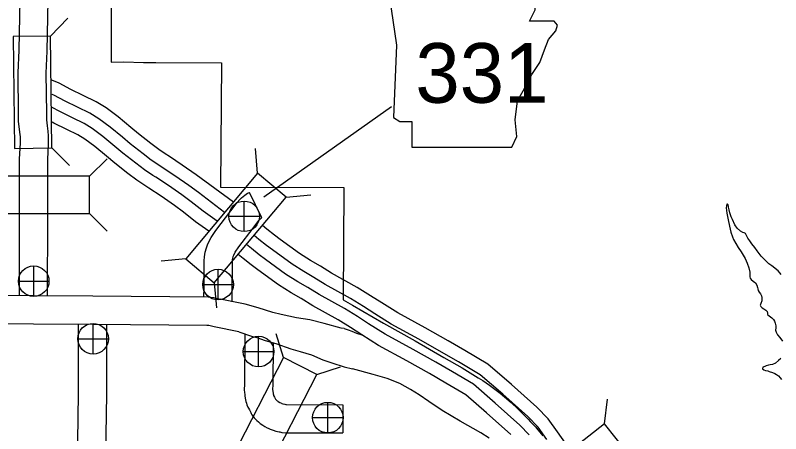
# Model space of a CAD drawing. Extents: x 1374139 to 1377472, y 1168351 to 1170484.
# Drawn here: x 1374573.9 to 1374655.3, y 1170037.6 to 1170082.1 of the extents above; entities that cross this region are included whole.
import ezdxf

# ---------------------------------------------------------------- set-up
doc = ezdxf.new("R2010")
doc.units = 0
doc.layers.add('Default', color=7, linetype='Continuous')

msp = doc.modelspace()

# ---------------------------------------------------------------- linework, layer by layer
at = {"layer": 'Default'}
for p, q in [((1374577.687, 1170079.863), (1374579.534, 1170081.75)), ((1374600.357, 1170062.813), (1374613.913, 1170072.382)), ((1374577.812, 1170067.984), (1374579.698, 1170066.137)), ((1374599.686, 1170065.306), (1374599.454, 1170067.936)), ((1374581.836, 1170064.98), (1374583.702, 1170066.847)), ((1374598.273, 1170059.102), (1374598.273, 1170062.352)), ((1374602.722, 1170062.764), (1374605.352, 1170062.997)), ((1374581.835, 1170061.02), (1374583.702, 1170059.154)), ((1374596.648, 1170060.727), (1374599.898, 1170060.727)), ((1374592.059, 1170056.198), (1374589.429, 1170055.966)), ((1374575.901, 1170052.218), (1374575.901, 1170055.468)), ((1374595.49, 1170051.856), (1374595.49, 1170055.106)), ((1374574.276, 1170053.843), (1374577.526, 1170053.843)), ((1374593.865, 1170053.481), (1374597.115, 1170053.481)), ((1374595.095, 1170053.656), (1374595.328, 1170051.026)), ((1374582.216, 1170046.104), (1374582.216, 1170049.354)), ((1374580.591, 1170047.729), (1374583.841, 1170047.729)), ((1374599.801, 1170044.736), (1374599.801, 1170047.986)), ((1374602.461, 1170045.752), (1374601.653, 1170048.265)), ((1374598.176, 1170046.361), (1374601.426, 1170046.361)), ((1374605.985, 1170043.944), (1374608.498, 1170044.753)), ((1374636.572, 1170038.703), (1374636.884, 1170041.324)), ((1374607.154, 1170037.727), (1374607.154, 1170040.977)), ((1374608.748, 1170040.727), (1374608.741, 1170037.727)), ((1374605.529, 1170039.352), (1374608.779, 1170039.352))]:
    msp.add_line(p, q, dxfattribs=at)
for points in [[(1374574.384, 1170052.299), (1374574.395, 1170060.578), (1374574.396, 1170066.826), (1374574.484, 1170068.48), (1374574.484, 1170069.181), (1374574.468, 1170069.418), (1374574.374, 1170069.94), (1374574.293, 1170070.834), (1374574.283, 1170071.615), (1374574.238, 1170075.965), (1374574.348, 1170078.362), (1374574.447, 1170083.75), (1374574.473, 1170088.857)], [(1374577.384, 1170052.299), (1374577.395, 1170060.576), (1374577.396, 1170066.746), (1374577.484, 1170068.4), (1374577.484, 1170069.281), (1374577.45, 1170069.784), (1374577.35, 1170070.341), (1374577.292, 1170070.989), (1374577.283, 1170071.65), (1374577.238, 1170075.912), (1374577.347, 1170078.265), (1374577.447, 1170083.715), (1374577.474, 1170088.978)], [(1374584.149, 1170083.638), (1374584.149, 1170077.102), (1374585.465, 1170077.126), (1374587.559, 1170077.069), (1374588.879, 1170077.053), (1374595.862, 1170077.025), (1374595.763, 1170063.823), (1374608.874, 1170063.784), (1374608.781, 1170051.852), (1374609.762, 1170051.302), (1374613.072, 1170049.388), (1374616.425, 1170047.496), (1374619.498, 1170045.722), (1374621.434, 1170044.64), (1374623.142, 1170043.576), (1374623.626, 1170043.284), (1374624.337, 1170042.817), (1374625.476, 1170041.954), (1374626.622, 1170040.965), (1374627.365, 1170040.269), (1374628.456, 1170039.193), (1374628.709, 1170038.916), (1374629.231, 1170038.37), (1374629.468, 1170038.054), (1374630.006, 1170037.418)], [(1374589.882, 1170067.361), (1374589.19, 1170067.818), (1374588.353, 1170068.452), (1374587.025, 1170069.482), (1374586.213, 1170070.17), (1374584.881, 1170071.276), (1374583.596, 1170072.231), (1374582.531, 1170072.899), (1374581.17, 1170073.56), (1374579.864, 1170074.198), (1374578.624, 1170074.852), (1374577.845, 1170075.176)], [(1374589.312, 1170066.089), (1374588.395, 1170066.695), (1374587.516, 1170067.36), (1374586.158, 1170068.413), (1374585.329, 1170069.117), (1374584.032, 1170070.194), (1374582.819, 1170071.095), (1374581.864, 1170071.695), (1374580.568, 1170072.324), (1374579.241, 1170072.972), (1374578.038, 1170073.607), (1374577.872, 1170073.676)], [(1374588.577, 1170065.076), (1374587.672, 1170065.675), (1374586.756, 1170066.368), (1374585.371, 1170067.442), (1374584.525, 1170068.159), (1374583.259, 1170069.211), (1374582.113, 1170070.062), (1374581.257, 1170070.6), (1374580.021, 1170071.2), (1374578.675, 1170071.858), (1374577.859, 1170072.288)], [(1374587.801, 1170063.941), (1374586.877, 1170064.552), (1374585.92, 1170065.277), (1374584.505, 1170066.374), (1374583.641, 1170067.106), (1374582.409, 1170068.129), (1374581.336, 1170068.926), (1374580.589, 1170069.396), (1374579.418, 1170069.964), (1374578.052, 1170070.632), (1374577.866, 1170070.73)], [(1374597.115, 1170062.236), (1374593.176, 1170065.129), (1374591.684, 1170066.171), (1374590.324, 1170067.068), (1374589.882, 1170067.361)], [(1374596.191, 1170061.132), (1374593.408, 1170063.253), (1374592.375, 1170064.011), (1374590.912, 1170065.033), (1374589.566, 1170065.921), (1374589.312, 1170066.089)], [(1374595.408, 1170060.197), (1374593.915, 1170061.26), (1374592.651, 1170062.258), (1374591.647, 1170062.995), (1374590.21, 1170063.999), (1374588.877, 1170064.878), (1374588.577, 1170065.076)], [(1374594.522, 1170059.14), (1374593.09, 1170060.16), (1374591.817, 1170061.164), (1374590.847, 1170061.877), (1374589.437, 1170062.861), (1374588.119, 1170063.731), (1374587.801, 1170063.941)], [(1374593.986, 1170052.147), (1374593.999, 1170053.153), (1374594.013, 1170055.2), (1374594.027, 1170056.015), (1374594.037, 1170056.422), (1374594.116, 1170056.908), (1374594.247, 1170057.369), (1374594.395, 1170057.8), (1374594.753, 1170058.479), (1374595.264, 1170059.227), (1374596.842, 1170061.298), (1374597.516, 1170062.194), (1374597.813, 1170062.514), (1374597.983, 1170062.696), (1374598.322, 1170062.97), (1374598.63, 1170063.17), (1374598.815, 1170063.261)], [(1374596.98, 1170051.663), (1374596.999, 1170053.123), (1374597.013, 1170055.164), (1374597.027, 1170055.955), (1374597.031, 1170056.144), (1374597.049, 1170056.253), (1374597.111, 1170056.472), (1374597.158, 1170056.609), (1374597.326, 1170056.928), (1374597.697, 1170057.471), (1374599.234, 1170059.487), (1374599.821, 1170060.267), (1374600.009, 1170060.47), (1374600.032, 1170060.495), (1374600.085, 1170060.538), (1374600.114, 1170060.557), (1374600.142, 1170060.57), (1374598.815, 1170063.261)], [(1374655.313, 1170054.553), (1374655.201, 1170054.742), (1374655.028, 1170054.93), (1374654.343, 1170055.462), (1374654.03, 1170055.698), (1374653.201, 1170056.488), (1374652.785, 1170057.053), (1374652.53, 1170057.431), (1374652.216, 1170057.817), (1374651.992, 1170058.115), (1374651.799, 1170058.403), (1374651.636, 1170058.681), (1374651.564, 1170058.83), (1374651.523, 1170058.92), (1374651.402, 1170058.988), (1374651.252, 1170059.026), (1374650.991, 1170059.153), (1374650.637, 1170059.469), (1374650.393, 1170059.826), (1374650.146, 1170060.374), (1374650.023, 1170060.673), (1374649.888, 1170061.081), (1374649.804, 1170061.401), (1374649.772, 1170061.541), (1374649.74, 1170061.69), (1374649.718, 1170061.82), (1374649.708, 1170061.89), (1374649.707, 1170061.96), (1374649.636, 1170062.01), (1374649.586, 1170062.029), (1374649.546, 1170062.008), (1374649.508, 1170061.848), (1374649.481, 1170061.627), (1374649.559, 1170061.057), (1374649.697, 1170060.358), (1374649.846, 1170059.689), (1374649.974, 1170059.06), (1374650.15, 1170058.561), (1374650.273, 1170058.282), (1374650.498, 1170057.845), (1374650.763, 1170057.427), (1374651.069, 1170056.971), (1374651.487, 1170056.265), (1374651.723, 1170055.757), (1374651.899, 1170055.249), (1374651.985, 1170054.789), (1374651.999, 1170054.509), (1374652.001, 1170054.319), (1374652.023, 1170054.169), (1374652.155, 1170054.01), (1374652.347, 1170053.853), (1374652.589, 1170053.656), (1374652.752, 1170053.407), (1374652.825, 1170053.168), (1374652.847, 1170053.018), (1374652.889, 1170052.838), (1374652.991, 1170052.679), (1374653.123, 1170052.501), (1374653.225, 1170052.302), (1374653.278, 1170052.112), (1374653.289, 1170051.992), (1374653.262, 1170051.762), (1374653.156, 1170051.46), (1374653.117, 1170051.369), (1374653.108, 1170051.309), (1374653.119, 1170051.239), (1374653.16, 1170051.149), (1374653.211, 1170051.1), (1374653.322, 1170051.021), (1374653.503, 1170050.893), (1374653.684, 1170050.776), (1374653.775, 1170050.707), (1374653.826, 1170050.637), (1374653.846, 1170050.588), (1374653.867, 1170050.508), (1374653.868, 1170050.418), (1374653.889, 1170050.338), (1374653.92, 1170050.268), (1374654.052, 1170050.15), (1374654.354, 1170049.933), (1374654.516, 1170049.775), (1374654.618, 1170049.596), (1374654.701, 1170049.367), (1374654.754, 1170049.097)], [(1374632.602, 1170036.388), (1374631.558, 1170037.829), (1374630.564, 1170039.221), (1374629.375, 1170040.463), (1374626.66, 1170042.863), (1374624.165, 1170045.028), (1374621.723, 1170046.48), (1374619.926, 1170047.508), (1374617.495, 1170048.888), (1374614.58, 1170050.48), (1374612.892, 1170051.545), (1374611.689, 1170052.303), (1374610.272, 1170053.187), (1374607.56, 1170054.687), (1374606.366, 1170055.418), (1374605.329, 1170056.03), (1374604.139, 1170056.775), (1374602.087, 1170058.256), (1374601.479, 1170058.72), (1374600.69, 1170059.348), (1374600.199, 1170059.751)], [(1374630.442, 1170037.026), (1374629.502, 1170038.341), (1374628.421, 1170039.47), (1374625.754, 1170041.828), (1374623.357, 1170043.909), (1374621.031, 1170045.292), (1374619.245, 1170046.314), (1374616.826, 1170047.687), (1374613.883, 1170049.294), (1374612.158, 1170050.382), (1374610.959, 1170051.138), (1374609.575, 1170052.001), (1374606.868, 1170053.499), (1374605.658, 1170054.239), (1374604.614, 1170054.855), (1374603.37, 1170055.634), (1374601.268, 1170057.152), (1374600.634, 1170057.635), (1374599.826, 1170058.278), (1374599.316, 1170058.696)], [(1374628.537, 1170037.541), (1374627.554, 1170038.568), (1374624.93, 1170040.888), (1374622.622, 1170042.892), (1374620.401, 1170044.213), (1374618.626, 1170045.228), (1374616.218, 1170046.595), (1374613.249, 1170048.215), (1374611.491, 1170049.325), (1374610.295, 1170050.079), (1374608.941, 1170050.923), (1374606.239, 1170052.418), (1374605.014, 1170053.168), (1374603.965, 1170053.787), (1374602.672, 1170054.597), (1374600.523, 1170056.148), (1374599.866, 1170056.649), (1374599.04, 1170057.306), (1374598.514, 1170057.738)], [(1374626.601, 1170037.576), (1374624.024, 1170039.854), (1374621.813, 1170041.773), (1374619.708, 1170043.025), (1374617.945, 1170044.033), (1374615.549, 1170045.393), (1374612.552, 1170047.029), (1374610.758, 1170048.162), (1374609.564, 1170048.914), (1374608.244, 1170049.737), (1374605.547, 1170051.23), (1374604.306, 1170051.989), (1374603.25, 1170052.612), (1374601.904, 1170053.455), (1374599.703, 1170055.043), (1374599.02, 1170055.564), (1374598.176, 1170056.237), (1374597.631, 1170056.684)], [(1374595.761, 1170051.905), (1374595.05, 1170052.079), (1374594.709, 1170052.119), (1374594.438, 1170052.144), (1374582.172, 1170052.234), (1374575.89, 1170052.271), (1374559.742, 1170052.359), (1374554.95, 1170052.427), (1374554.227, 1170052.393), (1374553.524, 1170052.286), (1374552.698, 1170052.186), (1374548.545, 1170052.121)], [(1374608.88, 1170048.816), (1374608.57, 1170048.87), (1374606.762, 1170049.339), (1374605.26, 1170049.742), (1374603.832, 1170049.949), (1374602.203, 1170050.3), (1374601.328, 1170050.53), (1374599.763, 1170051.021), (1374598.373, 1170051.384), (1374595.698, 1170051.919)], [(1374595.078, 1170048.983), (1374594.516, 1170049.121), (1374594.397, 1170049.135), (1374594.289, 1170049.145), (1374582.152, 1170049.234), (1374575.873, 1170049.271), (1374559.712, 1170049.359), (1374554.998, 1170049.426), (1374554.524, 1170049.404), (1374553.931, 1170049.314), (1374552.903, 1170049.189), (1374548.592, 1170049.122)], [(1374580.441, 1170026.774), (1374580.676, 1170041.881), (1374580.664, 1170049.202)], [(1374583.441, 1170026.735), (1374583.676, 1170041.86), (1374583.664, 1170049.162)], [(1374597.699, 1170048.46), (1374595.078, 1170048.983)], [(1374597.699, 1170048.46), (1374599.044, 1170048.005), (1374599.607, 1170047.844), (1374600.512, 1170047.543), (1374601.639, 1170047.241), (1374603.207, 1170046.658), (1374604.233, 1170046.376), (1374605.42, 1170046.014), (1374606.626, 1170045.491), (1374607.592, 1170045.169), (1374608.899, 1170044.747), (1374609.786, 1170044.518)], [(1374608.88, 1170048.816), (1374609.301, 1170048.689), (1374609.724, 1170048.528), (1374610.206, 1170048.327), (1374610.758, 1170048.162)], [(1374654.754, 1170049.097), (1374654.767, 1170048.897), (1374654.74, 1170048.636), (1374654.782, 1170048.437), (1374654.946, 1170048.148), (1374655.179, 1170047.871), (1374655.454, 1170047.474)], [(1374598.35, 1170048.208), (1374598.317, 1170042.911), (1374598.271, 1170042.301), (1374598.301, 1170042.027), (1374598.332, 1170041.813), (1374598.344, 1170041.658), (1374598.369, 1170041.43), (1374598.46, 1170041.049), (1374598.51, 1170040.898), (1374598.558, 1170040.719), (1374598.664, 1170040.468), (1374598.718, 1170040.366), (1374598.816, 1170040.171), (1374598.958, 1170039.886), (1374599.018, 1170039.794), (1374599.091, 1170039.654), (1374599.325, 1170039.34), (1374599.594, 1170039.065), (1374599.778, 1170038.9), (1374599.966, 1170038.735), (1374600.235, 1170038.546), (1374600.464, 1170038.411), (1374600.715, 1170038.286), (1374600.816, 1170038.234), (1374601.026, 1170038.117), (1374601.334, 1170038.009), (1374601.646, 1170037.912), (1374601.803, 1170037.88), (1374601.974, 1170037.844), (1374602.043, 1170037.83), (1374602.277, 1170037.772), (1374602.645, 1170037.741), (1374608.741, 1170037.727)], [(1374601.344, 1170047.296), (1374601.317, 1170042.788), (1374601.284, 1170042.362), (1374601.316, 1170042.142), (1374601.331, 1170041.943), (1374601.349, 1170041.867), (1374601.385, 1170041.759), (1374601.396, 1170041.718), (1374601.499, 1170041.513), (1374601.564, 1170041.381), (1374601.608, 1170041.314), (1374601.628, 1170041.275), (1374601.668, 1170041.235), (1374601.769, 1170041.145), (1374601.826, 1170041.095), (1374601.861, 1170041.07), (1374601.896, 1170041.05), (1374602.069, 1170040.963), (1374602.231, 1170040.88), (1374602.263, 1170040.862), (1374602.278, 1170040.857), (1374602.389, 1170040.822), (1374602.412, 1170040.818), (1374602.583, 1170040.781), (1374602.695, 1170040.759), (1374602.763, 1170040.742), (1374602.775, 1170040.741), (1374608.748, 1170040.727)], [(1374655.307, 1170045.649), (1374655.031, 1170045.425), (1374654.745, 1170045.151), (1374654.407, 1170044.996), (1374654.148, 1170044.953), (1374653.989, 1170044.911), (1374653.741, 1170044.837), (1374653.601, 1170044.795), (1374653.472, 1170044.734), (1374653.393, 1170044.723), (1374653.335, 1170044.552), (1374653.486, 1170044.433), (1374653.657, 1170044.375), (1374653.907, 1170044.309), (1374654.067, 1170044.261), (1374654.398, 1170044.145), (1374654.659, 1170044.038), (1374654.84, 1170043.95), (1374655.032, 1170043.793), (1374655.224, 1170043.565), (1374655.367, 1170043.386)], [(1374624.298, 1170037.186), (1374623.421, 1170037.733), (1374621.201, 1170038.988), (1374619.311, 1170040.115), (1374617.886, 1170041.072), (1374616.857, 1170041.767), (1374615.95, 1170042.338), (1374614.794, 1170042.971), (1374613.478, 1170043.517), (1374611.961, 1170043.939), (1374609.786, 1170044.518)]]:
    msp.add_lwpolyline(points, dxfattribs=at)
for points in [[(1374613.697, 1170083.99), (1374614.458, 1170078.915), (1374614.12, 1170071.217), (1374614.796, 1170070.794), (1374616.065, 1170070.794), (1374616.065, 1170068.087), (1374626.723, 1170068.087), (1374627.231, 1170069.187), (1374627.062, 1170070.963), (1374627.316, 1170072.993), (1374628.246, 1170074.601), (1374628.838, 1170075.785), (1374629.684, 1170077.054), (1374630.192, 1170078.407), (1374630.615, 1170079.507), (1374631.376, 1170080.437), (1374631.545, 1170081.029), (1374631.207, 1170081.452), (1374628.584, 1170081.452), (1374629.176, 1170082.637), (1374629.261, 1170083.398), (1374628.91, 1170083.983)], [(1374573.727, 1170079.822), (1374573.852, 1170067.942), (1374577.812, 1170067.984), (1374577.687, 1170079.863)], [(1374581.836, 1170064.98), (1374569.956, 1170064.981), (1374569.956, 1170061.021), (1374581.835, 1170061.02)], [(1374599.686, 1170065.306), (1374592.059, 1170056.198), (1374595.095, 1170053.656), (1374602.722, 1170062.764)], [(1374600.561, 1170033.375), (1374605.985, 1170043.944), (1374602.461, 1170045.752), (1374597.038, 1170035.182)], [(1374636.572, 1170038.703), (1374627.236, 1170031.356), (1374629.686, 1170028.244), (1374639.021, 1170035.591)]]:
    msp.add_lwpolyline(points, close=True, dxfattribs=at)
for centre in [(1374598.273, 1170060.727), (1374575.901, 1170053.843), (1374595.49, 1170053.481), (1374582.216, 1170047.729), (1374599.801, 1170046.361), (1374607.154, 1170039.352)]:
    msp.add_circle(centre, 1.625, dxfattribs=at)

# ---------------------------------------------------------------- texts
msp.add_text('331', height=6.336, dxfattribs=at).set_placement((1374616.46, 1170072.783))

doc.saveas('drawing.dxf')
